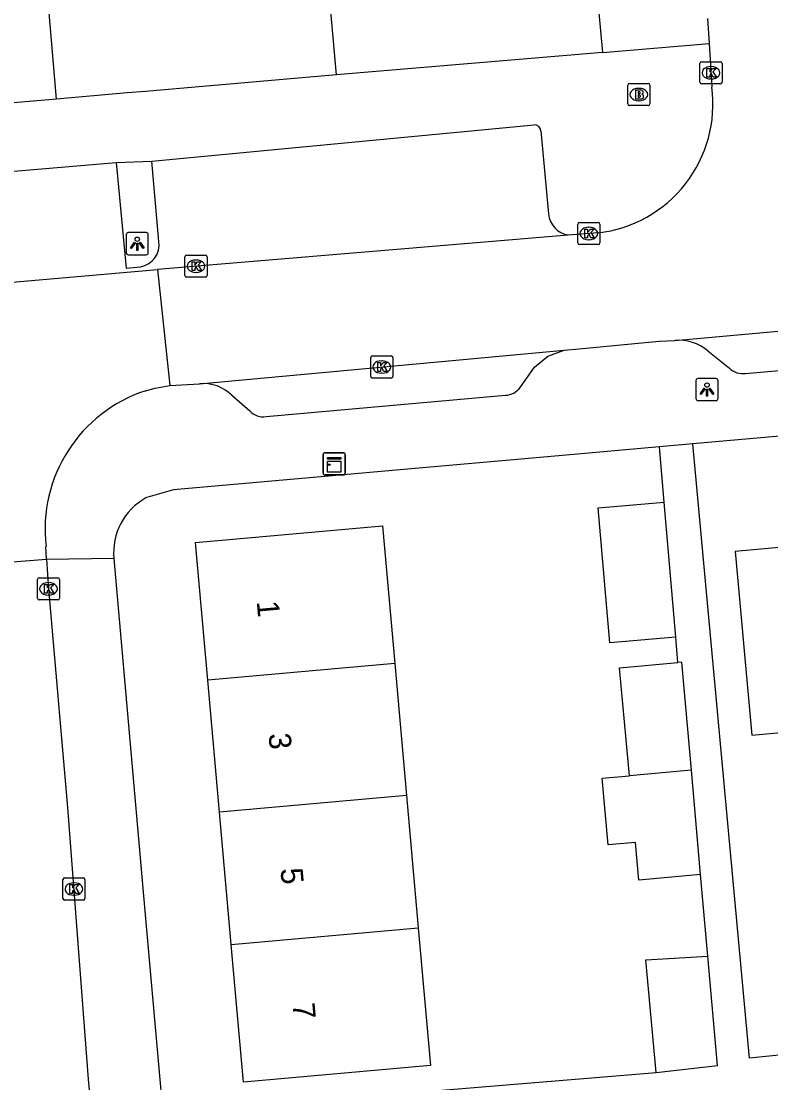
# Model space of a CAD drawing. Extents: x 160557 to 161245, y 385330 to 386505.
# Drawn here: x 160994.37 to 161028.26, y 385588.04 to 385636 of the extents above; entities that cross this region are included whole.
import ezdxf

# ---------------------------------------------------------------- set-up
doc = ezdxf.new("R2010")
doc.units = 0
for name, color, linetype in [('IMGEO_Brandkraan', 7, 'Continuous'), ('IMGEO_Kast', 7, 'Continuous'), ('IMGEO_Kolk', 7, 'Continuous'), ('IMGEO_Lichtpunt', 7, 'Continuous'), ('IMGEO_Pand', 7, 'Continuous'), ('IMGEO_Pand_nummerreeks', 7, 'Continuous'), ('IMGEO_Parkeervlak_open', 7, 'Continuous'), ('IMGEO_Rijbaan_lokaal_gesloten', 7, 'Continuous'), ('IMGEO_Rijbaan_lokaal_open', 7, 'Continuous'), ('IMGEO_Voetpad_open', 7, 'Continuous')]:
    doc.layers.add(name, color=color, linetype=linetype)

msp = doc.modelspace()

# ---------------------------------------------------------------- linework, layer by layer
at = {"layer": 'IMGEO_Brandkraan'}
for p, q in [((161021.795, 385632.259), (161021.795, 385633.111)), ((161021.87, 385633.185), (161022.722, 385633.185)), ((161022.283, 385632.965), (161022.308, 385632.965)), ((161022.796, 385633.111), (161022.796, 385632.259)), ((161022.306, 385632.405), (161022.281, 385632.405)), ((161022.722, 385632.185), (161021.87, 385632.185))]:
    msp.add_line(p, q, dxfattribs=at)
for points in [[(161021.795, 385632.259), (161021.795, 385633.111)], [(161021.87, 385633.185), (161022.722, 385633.185)], [(161022.143, 385632.885), (161022.143, 385632.485), (161022.356, 385632.485)], [(161022.374, 385632.885), (161022.143, 385632.885)], [(161022.322, 385632.804), (161022.268, 385632.804), (161022.268, 385632.728)], [(161022.796, 385633.111), (161022.796, 385632.259)], [(161022.268, 385632.728), (161022.321, 385632.728)], [(161022.33, 385632.652), (161022.268, 385632.652), (161022.268, 385632.571)], [(161022.268, 385632.571), (161022.33, 385632.571)], [(161022.722, 385632.185), (161021.87, 385632.185)]]:
    msp.add_lwpolyline(points, dxfattribs=at)
for centre, radius, start, end in [((161021.872, 385633.109), 0.0765, 91.552, 178.448), ((161021.872, 385633.109), 0.0765, 91.552, 178.448), ((161022.323, 385632.766), 0.0379, 267.8285, 90.9355), ((161022.378, 385632.74), 0.145, 59.4692, 91.5367), ((161022.403, 385632.787), 0.0922, 285.5137, 58.1501), ((161022.72, 385633.109), 0.0765, 1.552, 88.448), ((161022.72, 385633.109), 0.0765, 1.552, 88.448), ((161022.331, 385632.611), 0.0404, 269.8759, 90.5077), ((161022.362, 385632.736), 0.251, 268.6676, 293.5347), ((161022.408, 385632.595), 0.105, 301.3115, 78.989), ((161021.872, 385632.261), 0.0765, 181.552, 268.448), ((161021.872, 385632.261), 0.0765, 181.552, 268.448), ((161022.72, 385632.261), 0.0765, 271.552, 358.448), ((161022.72, 385632.261), 0.0765, 271.552, 358.448)]:
    msp.add_arc(centre, radius, start, end, dxfattribs=at)
for centre, major_axis, ratio, start_param, end_param in [((161022.282, 385632.685), (-0.387, 0.002), 0.722429, 4.712389, 7.853982), ((161022.307, 385632.685), (-0.39, 0.002), 0.717154, 1.570796, 4.712389)]:
    msp.add_ellipse(centre, major_axis=major_axis, ratio=ratio, start_param=start_param, end_param=end_param, dxfattribs=at)
at = {"layer": 'IMGEO_Kast'}
for p, q in [((161008.096, 385616.498), (161008.937, 385616.498)), ((161008.937, 385616.498), (161008.096, 385616.498)), ((161008.021, 385615.573), (161008.021, 385616.414)), ((161008.021, 385616.414), (161008.021, 385615.573)), ((161009.021, 385616.423), (161009.021, 385615.582)), ((161009.021, 385615.582), (161009.021, 385616.423)), ((161008.946, 385615.498), (161008.105, 385615.498)), ((161008.105, 385615.498), (161008.946, 385615.498))]:
    msp.add_line(p, q, dxfattribs=at)
for points in [[(161008.216, 385616.288), (161008.816, 385616.288), (161008.816, 385616.203), (161008.216, 385616.203), (161008.216, 385616.288)], [(161008.216, 385616.113), (161008.816, 385616.113), (161008.816, 385615.624), (161008.216, 385615.624), (161008.216, 385616.113)]]:
    msp.add_lwpolyline(points, dxfattribs=at)
msp.add_circle((161008.3, 385615.962), 0.0377, dxfattribs=at)
for centre, start, end in [((161008.099, 385616.42), 92.4484, 184.2845), ((161008.099, 385616.42), 92.4484, 184.2845), ((161008.943, 385616.42), 2.4484, 94.2845), ((161008.943, 385616.42), 2.4484, 94.2845), ((161008.099, 385615.576), 182.4484, 274.2845), ((161008.099, 385615.576), 182.4484, 274.2845), ((161008.943, 385615.576), 272.4484, 4.2845), ((161008.943, 385615.576), 272.4484, 4.2845)]:
    msp.add_arc(centre, 0.0779, start, end, dxfattribs=at)
at = {"layer": 'IMGEO_Kolk'}
for p, q in [((161025.056, 385633.241), (161025.056, 385634.093)), ((161025.131, 385634.167), (161025.983, 385634.167)), ((161025.544, 385633.947), (161025.569, 385633.947)), ((161026.057, 385634.093), (161026.057, 385633.241)), ((161025.567, 385633.387), (161025.542, 385633.387)), ((161025.983, 385633.167), (161025.131, 385633.167)), ((161019.535, 385625.98), (161019.535, 385626.832)), ((161019.61, 385626.906), (161020.462, 385626.906)), ((161020.023, 385626.686), (161020.048, 385626.686)), ((161020.536, 385626.832), (161020.536, 385625.98)), ((161020.046, 385626.126), (161020.021, 385626.126)), ((161020.462, 385625.906), (161019.61, 385625.906)), ((161001.776, 385624.503), (161001.776, 385625.355)), ((161001.851, 385625.429), (161002.703, 385625.429)), ((161002.264, 385625.209), (161002.289, 385625.209)), ((161002.777, 385625.355), (161002.777, 385624.503)), ((161002.287, 385624.649), (161002.262, 385624.649)), ((161002.703, 385624.429), (161001.851, 385624.429)), ((161010.176, 385619.948), (161010.176, 385620.8)), ((161010.251, 385620.874), (161011.103, 385620.874)), ((161011.177, 385620.8), (161011.177, 385619.948)), ((161010.664, 385620.654), (161010.689, 385620.654)), ((161011.103, 385619.874), (161010.251, 385619.874)), ((161010.687, 385620.094), (161010.662, 385620.094)), ((160995.107, 385609.926), (160995.107, 385610.778)), ((160995.182, 385610.852), (160996.034, 385610.852)), ((160996.108, 385610.778), (160996.108, 385609.926)), ((160995.595, 385610.632), (160995.62, 385610.632)), ((160996.034, 385609.852), (160995.182, 385609.852)), ((160995.618, 385610.072), (160995.593, 385610.072)), ((160996.33, 385597.29), (160997.182, 385597.29)), ((160996.255, 385596.364), (160996.255, 385597.216)), ((160996.743, 385597.07), (160996.768, 385597.07)), ((160997.256, 385597.216), (160997.256, 385596.364)), ((160996.766, 385596.51), (160996.741, 385596.51)), ((160997.182, 385596.29), (160996.33, 385596.29))]:
    msp.add_line(p, q, dxfattribs=at)
for points in [[(161025.056, 385633.241), (161025.056, 385634.093)], [(161025.131, 385634.167), (161025.983, 385634.167)], [(161025.377, 385633.867), (161025.5, 385633.867), (161025.5, 385633.716), (161025.63, 385633.867), (161025.794, 385633.867), (161025.648, 385633.716), (161025.801, 385633.467), (161025.649, 385633.467), (161025.564, 385633.631), (161025.5, 385633.564), (161025.5, 385633.467), (161025.377, 385633.467), (161025.377, 385633.867)], [(161026.057, 385634.093), (161026.057, 385633.241)], [(161025.983, 385633.167), (161025.131, 385633.167)], [(161019.535, 385625.98), (161019.535, 385626.832)], [(161019.61, 385626.906), (161020.462, 385626.906)], [(161019.856, 385626.606), (161019.979, 385626.606), (161019.979, 385626.455), (161020.109, 385626.606), (161020.273, 385626.606), (161020.127, 385626.455), (161020.28, 385626.206), (161020.128, 385626.206), (161020.043, 385626.37), (161019.979, 385626.303), (161019.979, 385626.206), (161019.856, 385626.206), (161019.856, 385626.606)], [(161020.536, 385626.832), (161020.536, 385625.98)], [(161020.462, 385625.906), (161019.61, 385625.906)], [(161001.776, 385624.503), (161001.776, 385625.355)], [(161001.851, 385625.429), (161002.703, 385625.429)], [(161002.097, 385625.129), (161002.22, 385625.129), (161002.22, 385624.978), (161002.35, 385625.129), (161002.514, 385625.129), (161002.368, 385624.978), (161002.521, 385624.729), (161002.369, 385624.729), (161002.284, 385624.893), (161002.22, 385624.826), (161002.22, 385624.729), (161002.097, 385624.729), (161002.097, 385625.129)], [(161002.777, 385625.355), (161002.777, 385624.503)], [(161002.703, 385624.429), (161001.851, 385624.429)], [(161010.176, 385619.948), (161010.176, 385620.8)], [(161010.251, 385620.874), (161011.103, 385620.874)], [(161011.177, 385620.8), (161011.177, 385619.948)], [(161010.497, 385620.574), (161010.62, 385620.574), (161010.62, 385620.423), (161010.75, 385620.574), (161010.914, 385620.574), (161010.768, 385620.423), (161010.921, 385620.174), (161010.769, 385620.174), (161010.684, 385620.338), (161010.62, 385620.271), (161010.62, 385620.174), (161010.497, 385620.174), (161010.497, 385620.574)], [(161011.103, 385619.874), (161010.251, 385619.874)], [(160995.107, 385609.926), (160995.107, 385610.778)], [(160995.182, 385610.852), (160996.034, 385610.852)], [(160996.108, 385610.778), (160996.108, 385609.926)], [(160995.428, 385610.552), (160995.551, 385610.552), (160995.551, 385610.401), (160995.681, 385610.552), (160995.845, 385610.552), (160995.699, 385610.401), (160995.852, 385610.152), (160995.7, 385610.152), (160995.615, 385610.316), (160995.551, 385610.249), (160995.551, 385610.152), (160995.428, 385610.152), (160995.428, 385610.552)], [(160996.034, 385609.852), (160995.182, 385609.852)], [(160996.33, 385597.29), (160997.182, 385597.29)], [(160996.255, 385596.364), (160996.255, 385597.216)], [(160996.576, 385596.99), (160996.699, 385596.99), (160996.699, 385596.839), (160996.829, 385596.99), (160996.993, 385596.99), (160996.847, 385596.839), (160997, 385596.59), (160996.848, 385596.59), (160996.763, 385596.754), (160996.699, 385596.687), (160996.699, 385596.59), (160996.576, 385596.59), (160996.576, 385596.99)], [(160997.256, 385597.216), (160997.256, 385596.364)], [(160997.182, 385596.29), (160996.33, 385596.29)]]:
    msp.add_lwpolyline(points, dxfattribs=at)
for centre, start, end in [((161025.133, 385634.091), 91.552, 178.448), ((161025.133, 385634.091), 91.552, 178.448), ((161025.981, 385634.091), 1.552, 88.448), ((161025.981, 385634.091), 1.552, 88.448), ((161025.133, 385633.243), 181.552, 268.448), ((161025.133, 385633.243), 181.552, 268.448), ((161025.981, 385633.243), 271.552, 358.448), ((161025.981, 385633.243), 271.552, 358.448), ((161019.612, 385626.83), 91.552, 178.448), ((161019.612, 385626.83), 91.552, 178.448), ((161020.46, 385626.83), 1.552, 88.448), ((161020.46, 385626.83), 1.552, 88.448), ((161019.612, 385625.982), 181.552, 268.448), ((161019.612, 385625.982), 181.552, 268.448), ((161020.46, 385625.982), 271.552, 358.448), ((161020.46, 385625.982), 271.552, 358.448), ((161001.853, 385625.353), 91.552, 178.448), ((161001.853, 385625.353), 91.552, 178.448), ((161002.701, 385625.353), 1.552, 88.448), ((161002.701, 385625.353), 1.552, 88.448), ((161001.853, 385624.505), 181.552, 268.448), ((161001.853, 385624.505), 181.552, 268.448), ((161002.701, 385624.505), 271.552, 358.448), ((161002.701, 385624.505), 271.552, 358.448), ((161010.253, 385620.798), 91.552, 178.448), ((161010.253, 385620.798), 91.552, 178.448), ((161011.101, 385620.798), 1.552, 88.448), ((161011.101, 385620.798), 1.552, 88.448), ((161010.253, 385619.95), 181.552, 268.448), ((161010.253, 385619.95), 181.552, 268.448), ((161011.101, 385619.95), 271.552, 358.448), ((161011.101, 385619.95), 271.552, 358.448), ((160995.184, 385610.776), 91.552, 178.448), ((160995.184, 385610.776), 91.552, 178.448), ((160996.032, 385610.776), 1.552, 88.448), ((160996.032, 385610.776), 1.552, 88.448), ((160995.184, 385609.928), 181.552, 268.448), ((160995.184, 385609.928), 181.552, 268.448), ((160996.032, 385609.928), 271.552, 358.448), ((160996.032, 385609.928), 271.552, 358.448), ((160996.332, 385597.214), 91.552, 178.448), ((160996.332, 385597.214), 91.552, 178.448), ((160997.18, 385597.214), 1.552, 88.448), ((160997.18, 385597.214), 1.552, 88.448), ((160996.332, 385596.366), 181.552, 268.448), ((160996.332, 385596.366), 181.552, 268.448), ((160997.18, 385596.366), 271.552, 358.448), ((160997.18, 385596.366), 271.552, 358.448)]:
    msp.add_arc(centre, 0.0765, start, end, dxfattribs=at)
for centre, major_axis, ratio, start_param, end_param in [((161025.543, 385633.667), (-0.387, 0.002), 0.722429, 4.712389, 7.853982), ((161025.568, 385633.667), (-0.39, 0.002), 0.717154, 1.570796, 4.712389), ((161020.022, 385626.406), (-0.387, 0.002), 0.722429, 4.712389, 7.853982), ((161020.047, 385626.406), (-0.39, 0.002), 0.717154, 1.570796, 4.712389), ((161002.263, 385624.929), (-0.387, 0.002), 0.722429, 4.712389, 7.853982), ((161002.288, 385624.929), (-0.39, 0.002), 0.717154, 1.570796, 4.712389), ((161010.663, 385620.374), (-0.387, 0.002), 0.722429, 4.712389, 7.853982), ((161010.688, 385620.374), (-0.39, 0.002), 0.717154, 1.570796, 4.712389), ((160995.594, 385610.352), (-0.387, 0.002), 0.722429, 4.712389, 7.853982), ((160995.619, 385610.352), (-0.39, 0.002), 0.717154, 1.570796, 4.712389), ((160996.742, 385596.79), (-0.387, 0.002), 0.722429, 4.712389, 7.853982), ((160996.767, 385596.79), (-0.39, 0.002), 0.717154, 1.570796, 4.712389)]:
    msp.add_ellipse(centre, major_axis=major_axis, ratio=ratio, start_param=start_param, end_param=end_param, dxfattribs=at)
at = {"layer": 'IMGEO_Lichtpunt'}
for p, q in [((160999.122, 385626.35), (160999.122, 385625.543)), ((160999.122, 385626.35), (160999.122, 385625.543)), ((161000.024, 385626.445), (160999.216, 385626.445)), ((161000.024, 385626.445), (160999.216, 385626.445)), ((161000.118, 385625.543), (161000.118, 385626.35)), ((161000.118, 385625.543), (161000.118, 385626.35)), ((160999.216, 385625.449), (161000.024, 385625.449)), ((160999.216, 385625.449), (161000.024, 385625.449)), ((161025.781, 385619.854), (161024.973, 385619.854)), ((161025.781, 385619.854), (161024.973, 385619.854)), ((161024.879, 385619.759), (161024.879, 385618.952)), ((161024.879, 385619.759), (161024.879, 385618.952)), ((161025.875, 385618.952), (161025.875, 385619.759)), ((161025.875, 385618.952), (161025.875, 385619.759)), ((161024.973, 385618.858), (161025.781, 385618.858)), ((161024.973, 385618.858), (161025.781, 385618.858))]:
    msp.add_line(p, q, dxfattribs=at)
for points in [[(160999.496, 385626.014), (160999.535, 385625.986), (160999.347, 385625.724), (160999.309, 385625.751), (160999.496, 385626.014)], [(160999.598, 385625.966), (160999.645, 385625.966), (160999.645, 385625.644), (160999.598, 385625.644), (160999.598, 385625.966)], [(160999.708, 385625.986), (160999.746, 385626.013), (160999.933, 385625.751), (160999.894, 385625.723), (160999.708, 385625.986)], [(161025.253, 385619.423), (161025.292, 385619.395), (161025.104, 385619.133), (161025.066, 385619.16), (161025.253, 385619.423)], [(161025.355, 385619.375), (161025.402, 385619.375), (161025.402, 385619.053), (161025.355, 385619.053), (161025.355, 385619.375)], [(161025.465, 385619.395), (161025.503, 385619.422), (161025.69, 385619.16), (161025.651, 385619.132), (161025.465, 385619.395)]]:
    msp.add_lwpolyline(points, dxfattribs=at)
for centre in [(160999.621, 385626.148), (161025.378, 385619.557)]:
    msp.add_circle(centre, 0.0994, dxfattribs=at)
for centre, start, end in [((160999.216, 385626.35), 90, 180), ((160999.216, 385626.35), 90, 180), ((161000.024, 385626.35), 0, 90), ((161000.024, 385626.35), 0, 90), ((160999.216, 385625.543), 180, 270), ((160999.216, 385625.543), 180, 270), ((161000.024, 385625.543), 270, 0), ((161000.024, 385625.543), 270, 360), ((161024.973, 385619.759), 90, 180), ((161024.973, 385619.759), 90, 180), ((161025.781, 385619.759), 0, 90), ((161025.781, 385619.759), 0, 90), ((161024.973, 385618.952), 180, 270), ((161024.973, 385618.952), 180, 270), ((161025.781, 385618.952), 270, 0), ((161025.781, 385618.952), 270, 360)]:
    msp.add_arc(centre, 0.0946, start, end, dxfattribs=at)
at = {"layer": 'IMGEO_Pand'}
for points in [[(161008.625, 385633.571), (161008.333, 385636.953), (161016.27, 385637.637), (161016.034, 385640.146), (161015.845, 385640.13), (161015.363, 385645.719)], [(160995.973, 385632.481), (160995.452, 385638.533), (160979.998, 385637.202)], [(161008.625, 385633.571), (161000, 385632.828), (160999.168, 385632.756), (160995.973, 385632.481)], [(160995.973, 385632.481), (160980.444, 385631.143), (160975.35, 385630.704)], [(161023.967, 385608.166), (161020.979, 385607.908), (161020.457, 385614.006), (161023.444, 385614.262)], [(161023.967, 385608.166), (161023.444, 385614.262)], [(161002.805, 385606.231), (161002.252, 385612.439), (161010.706, 385613.192), (161011.259, 385606.984)], [(161032.766, 385612.595), (161026.646, 385612.036), (161027.404, 385603.733), (161033.524, 385604.292)], [(161011.259, 385606.984), (161002.805, 385606.231)], [(161011.259, 385606.984), (161011.79, 385601.008)], [(161021.868, 385601.904), (161021.428, 385606.79), (161024.066, 385607.018)], [(161024.676, 385602.154), (161024.245, 385607.034), (161024.066, 385607.018)], [(161003.336, 385600.255), (161002.805, 385606.231)], [(161024.676, 385602.154), (161021.868, 385601.904)], [(161025.091, 385597.448), (161024.676, 385602.154)], [(161025.091, 385597.448), (161022.292, 385597.185), (161022.138, 385598.898), (161020.909, 385598.788), (161020.639, 385601.794), (161021.868, 385601.904)], [(161011.79, 385601.008), (161003.336, 385600.255)], [(161011.79, 385601.008), (161012.322, 385595.031)], [(161003.868, 385594.278), (161003.336, 385600.255)], [(161012.322, 385595.031), (161012.875, 385588.821), (161004.421, 385588.068), (161003.868, 385594.278)], [(161003.868, 385594.278), (161012.322, 385595.031)], [(161023.073, 385588.504), (161022.616, 385593.585), (161025.417, 385593.748)], [(161023.073, 385588.504), (161025.852, 385588.811), (161025.417, 385593.748)]]:
    msp.add_lwpolyline(points, dxfattribs=at)
at = {"layer": 'IMGEO_Parkeervlak_open'}
for points in [[(160998.662, 385629.62), (160999.122, 385624.838), (160999.771, 385624.907)], [(161000.601, 385626.052), (161000.277, 385629.667)]]:
    msp.add_lwpolyline(points, dxfattribs=at)
msp.add_arc((160999.606, 385625.9), 1.006, 279.4154, 8.7086, dxfattribs=at)
at = {"layer": 'IMGEO_Rijbaan_lokaal_gesloten'}
for points in [[(161025.404, 385636.115), (161025.474, 385634.997)], [(161025.474, 385634.997), (161025.598, 385633.017)], [(161019.102, 385626.338), (161000.539, 385624.784)], [(161020.456, 385626.437), (161019.102, 385626.338)], [(161023.927, 385621.579), (161054.67, 385624.336)], [(161018.916, 385621.135), (161019.604, 385621.189), (161023.219, 385621.545), (161023.927, 385621.579)], [(161002.44, 385619.621), (161018.916, 385621.135)], [(161001.1, 385619.532), (161002.44, 385619.621)]]:
    msp.add_lwpolyline(points, dxfattribs=at)
msp.add_arc((161019.792, 385632.255), 5.855, 276.5067, 7.481, dxfattribs=at)
at = {"layer": 'IMGEO_Rijbaan_lokaal_open'}
for points in [[(160981.174, 385623.093), (161000.539, 385624.784)], [(161000.539, 385624.784), (161001.1, 385619.532)], [(161000, 385619.3), (161000.427, 385619.423), (161001.1, 385619.532)], [(160995.517, 385611.683), (160995.494, 385612.268)], [(160995.517, 385611.683), (160988.57, 385611.128)], [(160995.517, 385611.683), (160995.606, 385610.352), (160996.464, 385600.472), (160997.404, 385588.195), (160999.451, 385565.679)]]:
    msp.add_lwpolyline(points, dxfattribs=at)
msp.add_arc((161002.04, 385613.033), 6.59, 108.0307, 186.6671, dxfattribs=at)
at = {"layer": 'IMGEO_Voetpad_open'}
for points in [[(161018.356, 385659.367), (161020.656, 385634.578)], [(161020.656, 385634.578), (161025.474, 385634.997)], [(161020.656, 385634.578), (161008.625, 385633.571)], [(161000.277, 385629.667), (161017.563, 385631.316)], [(161017.866, 385631.041), (161018.21, 385627.289)], [(160975.666, 385627.571), (160979.99, 385628.028), (160998.662, 385629.62)], [(160998.662, 385629.62), (161000.277, 385629.667)], [(161027.112, 385620.086), (161052.129, 385622.313)], [(161016.931, 385619.447), (161017.583, 385620.364), (161018.18, 385620.867), (161018.916, 385621.135)], [(161025.416, 385621.107), (161026.393, 385620.318)], [(161058.072, 385619.837), (161024.73, 385616.897)], [(161003.899, 385619.097), (161004.708, 385618.39)], [(161005.444, 385618.138), (161016.268, 385619.098)], [(161023.223, 385616.764), (161018.849, 385616.379), (161001.264, 385614.828), (161000, 385614.459)], [(161024.73, 385616.897), (161023.223, 385616.764)], [(161023.444, 385614.262), (161023.223, 385616.764)], [(161029.972, 385589.424), (161027.299, 385589.149), (161024.73, 385616.897)], [(160998.564, 385611.727), (160995.517, 385611.683)], [(160998.564, 385611.727), (161000, 385595.457), (161000.777, 385586.665)], [(161024.066, 385607.018), (161023.967, 385608.166)], [(161025.417, 385593.748), (161025.091, 385597.448)], [(161000.777, 385586.665), (161023.073, 385588.504)]]:
    msp.add_lwpolyline(points, dxfattribs=at)
for centre, radius, start, end in [((161017.573, 385631.022), 0.294, 3.6873, 91.8595), ((161019.272, 385627.391), 1.066, 185.4798, 260.8531), ((161024.08, 385619.477), 2.107, 50.6592, 94.1645), ((161026.984, 385620.92), 0.843, 225.5048, 278.7285), ((161002.589, 385617.743), 1.884, 45.9474, 94.5411), ((161016.236, 385619.964), 0.866, 272.1342, 323.39), ((161005.313, 385618.955), 0.828, 223.0716, 279.1269), ((161001.403, 385611.978), 2.85, 119.4849, 185.0603)]:
    msp.add_arc(centre, radius, start, end, dxfattribs=at)

# ---------------------------------------------------------------- texts
at = {"layer": 'IMGEO_Pand_nummerreeks'}
for s, p in [('1', (161005.019, 385609.777)), ('3', (161005.551, 385603.798)), ('5', (161006.093, 385597.705)), ('7', (161006.635, 385591.612))]:
    msp.add_text(s, height=1, rotation=275.0859, dxfattribs=at).set_placement(p)

doc.saveas('drawing.dxf')
